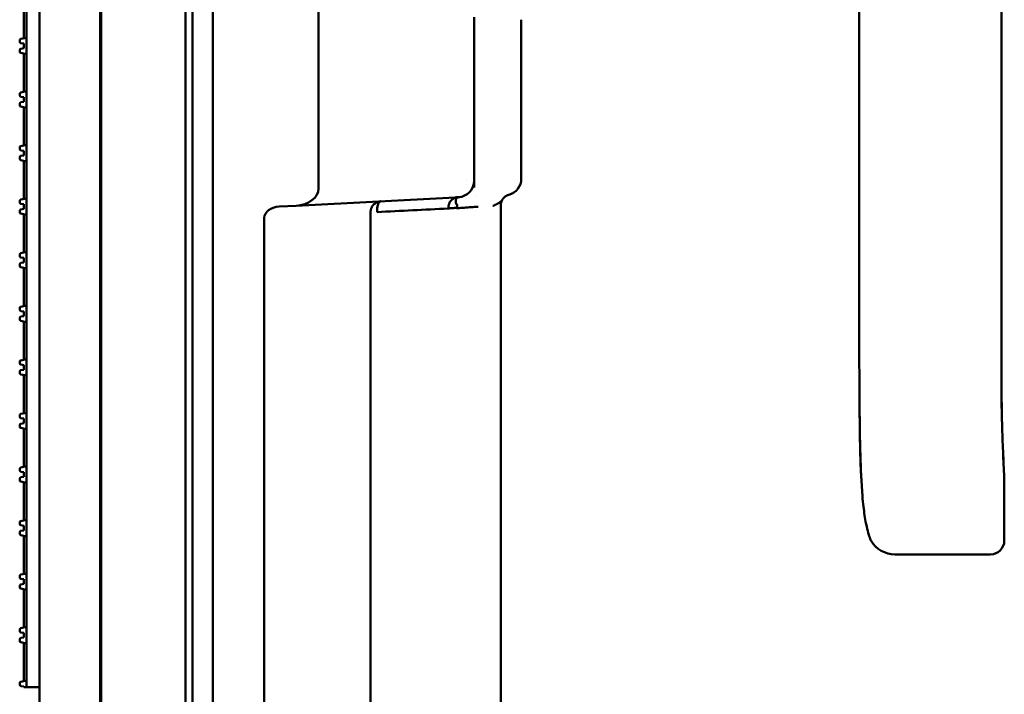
# Model space of a CAD drawing. Header units: millimetres. Extents: x 0 to 14369, y -869 to 2970.
# Tile 405 of 656: x 1703 to 1775, y 2511 to 2560. Entities that reach past the tile are written whole.
import ezdxf

# ---------------------------------------------------------------- set-up
doc = ezdxf.new("R2010")
doc.units = ezdxf.units.MM
doc.header["$LTSCALE"] = 10
doc.layers.add('Sichtbar (ISO)', color=7, linetype='Continuous', lineweight=50)

msp = doc.modelspace()

# ---------------------------------------------------------------- linework, layer by layer
at = {"layer": 'Sichtbar (ISO)'}
for p, q in [((1714.784, 2135.364), (1714.784, 2637.664)), ((1715.284, 2135.364), (1715.284, 2637.664)), ((1704.134, 2137.112), (1704.134, 2635.915)), ((1704.134, 2635.915), (1704.134, 2137.112)), ((1708.634, 2137.004), (1708.634, 2636.024)), ((1708.634, 2636.024), (1708.634, 2137.004)), ((1708.548, 2137.266), (1708.548, 2635.761)), ((1708.548, 2635.761), (1708.548, 2137.266)), ((1716.784, 2612.311), (1716.784, 2467.68)), ((1774.314, 2594.043), (1774.314, 2534.069)), ((1774.316, 2534.069), (1774.316, 2594.043)), ((1702.984, 2558.94), (1702.984, 2561.728)), ((1703.184, 2558.984), (1703.184, 2561.684)), ((1724.484, 2547.974), (1724.484, 2561.055)), ((1735.841, 2560.477), (1735.841, 2548.551)), ((1739.284, 2560.296), (1739.284, 2548.691)), ((1702.763, 2558.891), (1703.184, 2558.984)), ((1703.184, 2558.984), (1703.184, 2557.778)), ((1702.684, 2558.68), (1702.684, 2558.793)), ((1702.984, 2558.551), (1702.77, 2558.581)), ((1702.984, 2558.551), (1702.984, 2558.211)), ((1763.939, 2558.81), (1763.939, 2558.179)), ((1702.684, 2557.969), (1702.684, 2558.082)), ((1703.184, 2557.778), (1702.763, 2557.871)), ((1702.77, 2558.181), (1702.984, 2558.211)), ((1702.984, 2555.033), (1702.984, 2557.822)), ((1703.184, 2555.078), (1703.184, 2557.778)), ((1763.939, 2558.179), (1763.939, 2557.245)), ((1763.939, 2557.245), (1763.939, 2555.376)), ((1702.684, 2554.774), (1702.684, 2554.887)), ((1702.763, 2554.984), (1703.184, 2555.078)), ((1702.984, 2554.645), (1702.77, 2554.675)), ((1703.184, 2555.078), (1703.184, 2553.871)), ((1702.684, 2554.063), (1702.684, 2554.175)), ((1703.184, 2553.871), (1702.763, 2553.965)), ((1702.77, 2554.274), (1702.984, 2554.304)), ((1702.984, 2554.645), (1702.984, 2554.304)), ((1702.984, 2551.127), (1702.984, 2553.916)), ((1703.184, 2551.171), (1703.184, 2553.871)), ((1763.939, 2552.369), (1763.939, 2552.369)), ((1763.939, 2552.363), (1763.939, 2550.846)), ((1702.763, 2551.078), (1703.184, 2551.171)), ((1703.184, 2551.171), (1703.184, 2549.965)), ((1702.684, 2550.868), (1702.684, 2550.98)), ((1702.984, 2550.738), (1702.77, 2550.769)), ((1702.77, 2550.368), (1702.984, 2550.398)), ((1702.984, 2550.738), (1702.984, 2550.398)), ((1763.939, 2550.846), (1763.939, 2549.376)), ((1702.684, 2550.156), (1702.684, 2550.269)), ((1703.184, 2549.965), (1702.763, 2550.059)), ((1702.984, 2547.221), (1702.984, 2550.01)), ((1703.184, 2547.265), (1703.184, 2549.965)), ((1735.255, 2548.538), (1735.256, 2548.538)), ((1735.841, 2548.081), (1735.841, 2548.069)), ((1702.684, 2546.961), (1702.684, 2547.074)), ((1702.763, 2547.172), (1703.184, 2547.265)), ((1702.984, 2546.832), (1702.77, 2546.862)), ((1702.984, 2546.832), (1702.984, 2546.492)), ((1703.184, 2547.265), (1703.184, 2546.059)), ((1734.47, 2547.34), (1722.85, 2546.731)), ((1735.919, 2547.416), (1735.918, 2547.416)), ((1737.784, 2546.755), (1737.784, 2419.16)), ((1737.936, 2547.222), (1737.936, 2547.222)), ((1737.956, 2547.257), (1737.956, 2547.257)), ((1702.684, 2546.25), (1702.684, 2546.363)), ((1703.184, 2546.059), (1702.763, 2546.152)), ((1702.77, 2546.462), (1702.984, 2546.492)), ((1702.984, 2543.315), (1702.984, 2546.103)), ((1703.184, 2543.359), (1703.184, 2546.059)), ((1722.849, 2546.731), (1721.615, 2546.666)), ((1722.85, 2546.731), (1722.849, 2546.731)), ((1728.284, 2546.246), (1728.284, 2467.368)), ((1734.397, 2546.564), (1734.397, 2546.564)), ((1737.368, 2546.724), (1737.368, 2546.724)), ((1763.939, 2546.363), (1763.939, 2543.376)), ((1720.524, 2148.009), (1720.524, 2545.838)), ((1702.684, 2543.055), (1702.684, 2543.168)), ((1702.763, 2543.266), (1703.184, 2543.359)), ((1703.184, 2543.359), (1703.184, 2542.153)), ((1702.684, 2542.344), (1702.684, 2542.457)), ((1702.984, 2542.926), (1702.77, 2542.956)), ((1702.77, 2542.556), (1702.984, 2542.586)), ((1702.984, 2542.926), (1702.984, 2542.586)), ((1703.184, 2542.153), (1702.763, 2542.246)), ((1702.984, 2539.404), (1702.984, 2542.197)), ((1703.184, 2539.449), (1703.184, 2542.153)), ((1702.684, 2539.145), (1702.684, 2539.258)), ((1702.763, 2539.355), (1703.184, 2539.449)), ((1702.984, 2539.016), (1702.77, 2539.046)), ((1702.984, 2539.016), (1702.984, 2538.675)), ((1703.184, 2539.449), (1703.184, 2538.242)), ((1702.684, 2538.434), (1702.684, 2538.546)), ((1703.184, 2538.242), (1702.763, 2538.336)), ((1702.77, 2538.645), (1702.984, 2538.675)), ((1702.984, 2535.498), (1702.984, 2538.287)), ((1703.184, 2535.542), (1703.184, 2538.242)), ((1702.684, 2535.239), (1702.684, 2535.351)), ((1702.763, 2535.449), (1703.184, 2535.542)), ((1703.184, 2535.542), (1703.184, 2534.336)), ((1702.684, 2534.527), (1702.684, 2534.64)), ((1702.984, 2535.109), (1702.77, 2535.14)), ((1702.77, 2534.739), (1702.984, 2534.769)), ((1702.984, 2535.109), (1702.984, 2534.769)), ((1703.184, 2534.336), (1702.763, 2534.43)), ((1702.984, 2531.592), (1702.984, 2534.381)), ((1703.184, 2531.636), (1703.184, 2534.336)), ((1702.684, 2531.332), (1702.684, 2531.445)), ((1702.763, 2531.543), (1703.184, 2531.636)), ((1702.984, 2531.203), (1702.77, 2531.233)), ((1702.984, 2531.203), (1702.984, 2530.863)), ((1703.184, 2531.636), (1703.184, 2530.43)), ((1702.684, 2530.621), (1702.684, 2530.734)), ((1703.184, 2530.43), (1702.763, 2530.523)), ((1702.77, 2530.833), (1702.984, 2530.863)), ((1702.984, 2527.686), (1702.984, 2530.474)), ((1703.184, 2527.73), (1703.184, 2530.43)), ((1702.684, 2527.426), (1702.684, 2527.539)), ((1702.763, 2527.637), (1703.184, 2527.73)), ((1703.184, 2527.73), (1703.184, 2526.524)), ((1702.684, 2526.715), (1702.684, 2526.828)), ((1702.984, 2527.297), (1702.77, 2527.327)), ((1702.77, 2526.927), (1702.984, 2526.957)), ((1702.984, 2527.297), (1702.984, 2526.957)), ((1703.184, 2526.524), (1702.763, 2526.617)), ((1702.984, 2523.779), (1702.984, 2526.568)), ((1703.184, 2523.824), (1703.184, 2526.524)), ((1774.525, 2526.465), (1774.524, 2522.304)), ((1702.763, 2523.73), (1703.184, 2523.824)), ((1703.184, 2523.824), (1703.184, 2522.617)), ((1702.684, 2523.52), (1702.684, 2523.633)), ((1702.984, 2523.391), (1702.77, 2523.421)), ((1702.77, 2523.02), (1702.984, 2523.05)), ((1702.984, 2523.391), (1702.984, 2523.05)), ((1702.684, 2522.809), (1702.684, 2522.921)), ((1703.184, 2522.617), (1702.763, 2522.711)), ((1702.984, 2519.873), (1702.984, 2522.662)), ((1703.184, 2519.917), (1703.184, 2522.617)), ((1773.524, 2521.304), (1766.532, 2521.304)), ((1773.524, 2521.304), (1773.524, 2521.304)), ((1702.684, 2519.614), (1702.684, 2519.726)), ((1702.763, 2519.824), (1703.184, 2519.917)), ((1702.984, 2519.484), (1702.77, 2519.515)), ((1702.984, 2519.484), (1702.984, 2519.144)), ((1703.184, 2519.917), (1703.184, 2518.711)), ((1702.684, 2518.902), (1702.684, 2519.015)), ((1703.184, 2518.711), (1702.763, 2518.805)), ((1702.77, 2519.114), (1702.984, 2519.144)), ((1702.984, 2515.967), (1702.984, 2518.756)), ((1703.184, 2516.011), (1703.184, 2518.711)), ((1702.763, 2515.918), (1703.184, 2516.011)), ((1703.184, 2516.011), (1703.184, 2514.805)), ((1702.684, 2515.707), (1702.684, 2515.82)), ((1702.984, 2515.578), (1702.77, 2515.608)), ((1702.77, 2515.208), (1702.984, 2515.238)), ((1702.984, 2515.578), (1702.984, 2515.238)), ((1702.684, 2514.996), (1702.684, 2515.109)), ((1703.184, 2514.805), (1702.763, 2514.898)), ((1702.984, 2512.061), (1702.984, 2514.849)), ((1703.184, 2512.105), (1703.184, 2514.805)), ((1702.684, 2511.801), (1702.684, 2511.914)), ((1702.763, 2512.012), (1703.184, 2512.105)), ((1702.984, 2511.672), (1702.77, 2511.702)), ((1702.984, 2511.672), (1702.984, 2511.614)), ((1702.984, 2511.614), (1703.184, 2511.614)), ((1703.184, 2512.105), (1703.184, 2511.614)), ((1704.134, 2511.614), (1703.184, 2511.614))]:
    msp.add_line(p, q, dxfattribs=at)
for centre, radius, start, end in [((1702.784, 2558.793), 0.1, 102.5, 180), ((1702.784, 2558.68), 0.1, 180, 262), ((1702.784, 2558.082), 0.1, 98, 180), ((1702.784, 2557.969), 0.1, 180, 257.5), ((1702.784, 2554.887), 0.1, 102.5, 180), ((1702.784, 2554.774), 0.1, 180, 262), ((1702.784, 2554.175), 0.1, 98, 180), ((1702.784, 2554.063), 0.1, 180, 257.5), ((1702.784, 2550.98), 0.1, 102.5, 180), ((1702.784, 2550.868), 0.1, 180, 262), ((1702.784, 2550.269), 0.1, 98, 180), ((1702.784, 2550.156), 0.1, 180, 257.5), ((1734.641, 2548.551), 1.2, 273, 0), ((1738.069, 2548.703), 1.216, 285.05567, 359.42179), ((1738.084, 2548.691), 1.2, 283.28075, 284.47764), ((1738.084, 2548.691), 1.2, 287.16662, 298.50062), ((1702.784, 2547.074), 0.1, 102.5, 180), ((1702.784, 2546.961), 0.1, 180, 262), ((1738.584, 2546.755), 0.799, 178.09623, 180.00062), ((1738.584, 2546.755), 0.799, 147.98849, 148.46629), ((1702.784, 2546.363), 0.1, 98, 180), ((1702.784, 2546.25), 0.1, 180, 257.5), ((1702.784, 2543.168), 0.1, 102.5, 180), ((1702.784, 2543.055), 0.1, 180, 262), ((1702.784, 2542.457), 0.1, 98, 180), ((1702.784, 2542.344), 0.1, 180, 257.5), ((1702.784, 2539.258), 0.1, 102.5, 180), ((1702.784, 2539.145), 0.1, 180, 262), ((1702.784, 2538.546), 0.1, 98, 180), ((1702.784, 2538.434), 0.1, 180, 257.5), ((1702.784, 2535.351), 0.1, 102.5, 180), ((1702.784, 2535.239), 0.1, 180, 262), ((1702.784, 2534.64), 0.1, 98, 180), ((1702.784, 2534.527), 0.1, 180, 257.5), ((1702.784, 2531.445), 0.1, 102.5, 180), ((1702.784, 2531.332), 0.1, 180, 262), ((1702.784, 2530.734), 0.1, 98, 180), ((1702.784, 2530.621), 0.1, 180, 257.5), ((1702.784, 2527.539), 0.1, 102.5, 180), ((1702.784, 2527.426), 0.1, 180, 262), ((1702.784, 2526.828), 0.1, 98, 180), ((1702.784, 2526.715), 0.1, 180, 257.5), ((1702.784, 2523.633), 0.1, 102.5, 180), ((1702.784, 2523.52), 0.1, 180, 262), ((1702.784, 2522.921), 0.1, 98, 180), ((1702.784, 2522.809), 0.1, 180, 257.5), ((1766.532, 2523.304), 2, 210.78919, 270), ((1773.524, 2522.304), 1, 270, 0), ((1702.784, 2519.726), 0.1, 102.5, 180), ((1702.784, 2519.614), 0.1, 180, 262), ((1702.784, 2519.015), 0.1, 98, 180), ((1702.784, 2518.902), 0.1, 180, 257.5), ((1702.784, 2515.82), 0.1, 102.5, 180), ((1702.784, 2515.707), 0.1, 180, 262), ((1702.784, 2515.109), 0.1, 98, 180), ((1702.784, 2514.996), 0.1, 180, 257.5), ((1702.784, 2511.914), 0.1, 102.5, 180), ((1702.784, 2511.801), 0.1, 180, 262)]:
    msp.add_arc(centre, radius, start, end, dxfattribs=at)
for centre, major_axis, ratio, start_param, end_param in [((1764.939, 2555.369), (-1, 0), 0.60005, 6.283108, 6.283192), ((1763.939, 2553.869), (0, 2.5), 0.000082, 4.071101, 5.353674), ((1764.939, 2552.369), (-1, 0), 0.600033, 0.000003, 0.000089), ((1764.939, 2549.369), (-1, 0), 0.60005, 6.283093, 6.283175), ((1763.939, 2547.869), (0, 2.5), 0.000083, 4.071065, 5.353612), ((1722.787, 2547.93), (-1.696, -0.089), 0.706622, 1.570004, 3.104577), ((1721.655, 2545.867), (1.131, 0.059), 0.706622, 1.56961, 3.103911), ((1764.939, 2546.369), (-1, 0), 0.600035, 6.283183, 6.28327), ((1764.939, 2543.369), (-1, 0), 0.600052, 6.283075, 6.283176), ((1763.939, 2541.869), (0, 2.5), 0.000088, 4.068385, 5.351746), ((1764.939, 2540.368), (-1, 0), 0.600374, 6.283184, 6.283379), ((1764.939, 2540.368), (-1, 0), 0.600399, 6.283184, 6.283348), ((1764.965, 2531.972), (-1, -0.01), 0.117745, 0, 0.000309), ((1765.144, 2525.982), (-0.998, -0.069), 0.313774, 0.000098, 0.000113), ((1765.144, 2525.982), (-0.998, -0.07), 0.298504, 0.000038, 0.000055), ((1773.524, 2526.474), (-1, 0.001), 0.733465, 3.142196, 3.142789)]:
    msp.add_ellipse(centre, major_axis=major_axis, ratio=ratio, start_param=start_param, end_param=end_param, dxfattribs=at)
for points, knots in [([(1763.939, 2566.995), (1763.939, 2566.786), (1763.939, 2566.267), (1763.939, 2565.413), (1763.939, 2564.433), (1763.939, 2563.41), (1763.939, 2562.33), (1763.939, 2561.168), (1763.939, 2560.18), (1763.939, 2559.576), (1763.939, 2559.391)], [0, 0, 0, 0, 0.079799, 0.201275, 0.32905, 0.461967, 0.602932, 0.7564, 0.925099, 1, 1, 1, 1]), ([(1735.838, 2548.45), (1735.839, 2548.459), (1735.839, 2548.468), (1735.84, 2548.48), (1735.84, 2548.485), (1735.841, 2548.493), (1735.841, 2548.497), (1735.841, 2548.504), (1735.841, 2548.507), (1735.841, 2548.511), (1735.841, 2548.512), (1735.841, 2548.512), (1735.841, 2548.512), (1735.841, 2548.506), (1735.841, 2548.484), (1735.841, 2548.437), (1735.841, 2548.424), (1735.841, 2548.41)], [0, 0, 0, 0, 0.0033593, 0.0033593, 0.0064369, 0.0064369, 0.0102875, 0.0102875, 0.0174517, 0.0174517, 0.0283818, 0.0283818, 0.0350679, 0.0350679, 0.0880423, 0.0880423, 0.1042968, 0.1042968, 0.1042968, 0.1042968]), ([(1735.841, 2548.41), (1735.841, 2548.375), (1735.841, 2548.333), (1735.841, 2548.284), (1735.841, 2548.226), (1735.841, 2548.159), (1735.841, 2548.081)], [0.5428534, 0.5428534, 0.5428534, 0.5428534, 0.75, 0.75, 0.75, 0.9883977, 0.9883977, 0.9883977, 0.9883977]), ([(1738.291, 2547.499), (1738.283, 2547.496), (1738.275, 2547.492), (1738.267, 2547.489), (1738.259, 2547.486), (1738.252, 2547.482), (1738.244, 2547.479), (1738.228, 2547.471), (1738.212, 2547.463), (1738.197, 2547.455), (1738.192, 2547.452), (1738.187, 2547.449), (1738.182, 2547.446)], [0, 0, 0, 0, 0.0625, 0.0625, 0.0625, 0.125, 0.125, 0.125, 0.25, 0.25, 0.25, 0.2892774, 0.2892774, 0.2892774, 0.2892774]), ([(1738.384, 2547.529), (1738.384, 2547.529), (1738.375, 2547.528), (1738.341, 2547.518), (1738.315, 2547.508), (1738.299, 2547.502), (1738.291, 2547.499)], [0.0000002, 0.0000002, 0.0000002, 0.0000002, 0.5, 0.75, 0.875, 1, 1, 1, 1]), ([(1729.042, 2547.056), (1729.02, 2547.055), (1728.974, 2547.049), (1728.906, 2547.038), (1728.768, 2546.994), (1728.644, 2546.927), (1728.526, 2546.835), (1728.429, 2546.73), (1728.351, 2546.591), (1728.323, 2546.512), (1728.3, 2546.429), (1728.287, 2546.341), (1728.285, 2546.294), (1728.284, 2546.27), (1728.284, 2546.254), (1728.284, 2546.246)], [0.0000009, 0.0000009, 0.0000009, 0.0000009, 0.0736186, 0.1474883, 0.2522426, 0.3567402, 0.459673, 0.5601491, 0.659982, 0.7311289, 0.8028027, 0.8751375, 0.9266968, 0.9633011, 0.9999994, 0.9999994, 0.9999994, 0.9999994]), ([(1729.042, 2547.056), (1729.021, 2547.055), (1729, 2547.049), (1728.981, 2547.038), (1728.961, 2547.027), (1728.942, 2547.011), (1728.924, 2546.991), (1728.906, 2546.971), (1728.89, 2546.947), (1728.874, 2546.919), (1728.858, 2546.891), (1728.844, 2546.858), (1728.831, 2546.822), (1728.818, 2546.787), (1728.806, 2546.747), (1728.796, 2546.705), (1728.787, 2546.663), (1728.778, 2546.618), (1728.772, 2546.571), (1728.769, 2546.547), (1728.766, 2546.523), (1728.764, 2546.498), (1728.762, 2546.474), (1728.76, 2546.448), (1728.759, 2546.423), (1728.758, 2546.397), (1728.757, 2546.372), (1728.757, 2546.346), (1728.757, 2546.333), (1728.757, 2546.32), (1728.757, 2546.306), (1728.757, 2546.3), (1728.757, 2546.293), (1728.757, 2546.287), (1728.757, 2546.28), (1728.757, 2546.273), (1728.757, 2546.267)], [0, 0, 0, 0, 0.125348, 0.125348, 0.125348, 0.250842, 0.250842, 0.250842, 0.3769, 0.3769, 0.3769, 0.502977, 0.502977, 0.502977, 0.62787, 0.62787, 0.62787, 0.751721, 0.751721, 0.751721, 0.813582, 0.813582, 0.813582, 0.875413, 0.875413, 0.875413, 0.937432, 0.937432, 0.937432, 0.968631, 0.968631, 0.968631, 0.984292, 0.984292, 0.984292, 1, 1, 1, 1]), ([(1733.958, 2546.532), (1733.959, 2546.564), (1733.963, 2546.627), (1733.975, 2546.717), (1733.993, 2546.804), (1734.015, 2546.883), (1734.074, 2547.019), (1734.168, 2547.123), (1734.221, 2547.17), (1734.274, 2547.215), (1734.327, 2547.253), (1734.393, 2547.283), (1734.439, 2547.3), (1734.461, 2547.307)], [0, 0, 0, 0, 0.0693113, 0.137424, 0.2042682, 0.2700003, 0.3616007, 0.4540475, 0.5205492, 0.5873537, 0.6546613, 0.7230818, 0.7919838, 0.7919838, 0.7919838, 0.7919838]), ([(1734.461, 2547.307), (1734.483, 2547.315), (1734.527, 2547.329), (1734.601, 2547.343), (1734.65, 2547.349), (1734.676, 2547.35)], [0.7919838, 0.7919838, 0.7919838, 0.7919838, 0.8607813, 0.9303709, 0.999991, 0.999991, 0.999991, 0.999991]), ([(1734.704, 2547.352), (1734.704, 2547.352), (1734.699, 2547.352), (1734.688, 2547.351), (1734.685, 2547.351), (1734.681, 2547.351), (1734.677, 2547.351), (1734.668, 2547.351), (1734.657, 2547.35), (1734.643, 2547.349), (1734.629, 2547.349), (1734.614, 2547.348), (1734.596, 2547.347), (1734.588, 2547.346), (1734.579, 2547.346), (1734.57, 2547.345), (1734.541, 2547.344), (1734.507, 2547.342), (1734.47, 2547.34)], [0.0000015, 0.0000015, 0.0000015, 0.0000015, 0.253978, 0.253978, 0.253978, 0.3333333, 0.3333333, 0.3333333, 0.5000008, 0.5000008, 0.5000008, 0.6666667, 0.6666667, 0.6666667, 0.7460225, 0.7460225, 0.7460225, 0.9999966, 0.9999966, 0.9999966, 0.9999966]), ([(1734.664, 2547.327), (1734.665, 2547.325), (1734.666, 2547.318), (1734.538, 2547.29), (1734.541, 2547.249), (1734.522, 2547.203), (1734.506, 2547.145), (1734.505, 2547.088), (1734.506, 2546.956), (1734.557, 2546.822), (1734.608, 2546.807), (1734.598, 2546.715), (1734.606, 2546.639), (1734.609, 2546.581), (1734.612, 2546.553)], [0.1882927, 0.1882927, 0.1882927, 0.1882927, 0.2201802, 0.2895484, 0.3593487, 0.429042, 0.4981337, 0.5659524, 0.662723, 0.755924, 0.8114617, 0.8741791, 0.9368892, 0.9999965, 0.9999965, 0.9999965, 0.9999965]), ([(1734.675, 2547.35), (1734.674, 2547.35), (1734.672, 2547.347), (1734.668, 2547.338), (1734.661, 2547.331), (1734.664, 2547.328), (1734.664, 2547.327)], [0.0190431, 0.0190431, 0.0190431, 0.0190431, 0.0638723, 0.1282695, 0.1741189, 0.1882927, 0.1882927, 0.1882927, 0.1882927]), ([(1737.92, 2547.2), (1737.919, 2547.198), (1737.918, 2547.197), (1737.918, 2547.196), (1737.914, 2547.19), (1737.91, 2547.185), (1737.906, 2547.179), (1737.898, 2547.168), (1737.89, 2547.156), (1737.882, 2547.145), (1737.873, 2547.134), (1737.864, 2547.123), (1737.854, 2547.112), (1737.845, 2547.1), (1737.835, 2547.089), (1737.824, 2547.078), (1737.803, 2547.056), (1737.779, 2547.035), (1737.754, 2547.013), (1737.728, 2546.992), (1737.699, 2546.972), (1737.669, 2546.951), (1737.638, 2546.931), (1737.605, 2546.911), (1737.569, 2546.891), (1737.534, 2546.87), (1737.497, 2546.85), (1737.457, 2546.83), (1737.438, 2546.82), (1737.417, 2546.81), (1737.397, 2546.8), (1737.376, 2546.79), (1737.355, 2546.78), (1737.333, 2546.77), (1737.312, 2546.76), (1737.29, 2546.75), (1737.267, 2546.741), (1737.256, 2546.736), (1737.245, 2546.731), (1737.233, 2546.726), (1737.228, 2546.724), (1737.222, 2546.721), (1737.216, 2546.719), (1737.21, 2546.716), (1737.204, 2546.714), (1737.199, 2546.712)], [0.0236536, 0.0236536, 0.0236536, 0.0236536, 0.03125, 0.03125, 0.03125, 0.0625, 0.0625, 0.0625, 0.125, 0.125, 0.125, 0.1875, 0.1875, 0.1875, 0.25, 0.25, 0.25, 0.375, 0.375, 0.375, 0.5, 0.5, 0.5, 0.625, 0.625, 0.625, 0.75, 0.75, 0.75, 0.8125, 0.8125, 0.8125, 0.875, 0.875, 0.875, 0.9375, 0.9375, 0.9375, 0.96875, 0.96875, 0.96875, 0.984375, 0.984375, 0.984375, 1, 1, 1, 1]), ([(1737.906, 2547.179), (1737.904, 2547.175), (1737.901, 2547.171), (1737.892, 2547.157), (1737.886, 2547.146), (1737.863, 2547.106), (1737.848, 2547.075), (1737.815, 2546.988), (1737.8, 2546.928), (1737.788, 2546.84), (1737.786, 2546.811), (1737.785, 2546.781)], [0.00155232, 0.00155232, 0.00155232, 0.00155232, 0.00292826, 0.00292826, 0.00659906, 0.00659906, 0.01731272, 0.01731272, 0.03524268, 0.03524268, 0.0440795, 0.0440795, 0.0440795, 0.0440795]), ([(1737.896, 2547.162), (1737.887, 2547.148), (1737.879, 2547.134), (1737.845, 2547.069), (1737.825, 2547.015), (1737.802, 2546.927), (1737.795, 2546.894), (1737.791, 2546.861)], [0.00399028, 0.00399028, 0.00399028, 0.00399028, 0.00893419, 0.00893419, 0.02612501, 0.02612501, 0.03619241, 0.03619241, 0.03619241, 0.03619241]), ([(1737.936, 2547.222), (1737.933, 2547.219), (1737.931, 2547.215), (1737.928, 2547.211), (1737.927, 2547.209), (1737.925, 2547.207), (1737.924, 2547.205), (1737.923, 2547.204), (1737.923, 2547.203), (1737.922, 2547.202), (1737.922, 2547.202), (1737.921, 2547.201), (1737.921, 2547.2), (1737.92, 2547.2), (1737.92, 2547.2), (1737.92, 2547.2)], [0, 0, 0, 0, 0.001515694, 0.001515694, 0.002235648, 0.002235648, 0.002638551, 0.002638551, 0.002837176, 0.002837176, 0.003042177, 0.003042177, 0.003214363, 0.003214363, 0.003258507, 0.003258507, 0.003258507, 0.003258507]), ([(1738.182, 2547.446), (1738.171, 2547.44), (1738.16, 2547.433), (1738.119, 2547.407), (1738.092, 2547.387), (1738.026, 2547.33), (1737.984, 2547.291), (1737.936, 2547.222)], [0, 0, 0, 0, 0.00942634, 0.00942634, 0.0377148, 0.0377148, 0.07601368, 0.07601368, 0.07601368, 0.07601368]), ([(1733.958, 2546.532), (1733.973, 2546.532), (1733.988, 2546.533), (1734.003, 2546.534), (1734.018, 2546.535), (1734.033, 2546.537), (1734.048, 2546.538), (1734.063, 2546.539), (1734.078, 2546.541), (1734.093, 2546.542), (1734.108, 2546.543), (1734.123, 2546.545), (1734.138, 2546.546), (1734.168, 2546.549), (1734.197, 2546.551), (1734.226, 2546.553), (1734.255, 2546.556), (1734.284, 2546.558), (1734.312, 2546.56), (1734.34, 2546.561), (1734.367, 2546.563), (1734.394, 2546.564), (1734.421, 2546.565), (1734.447, 2546.565), (1734.472, 2546.565), (1734.485, 2546.565), (1734.497, 2546.565), (1734.509, 2546.565), (1734.522, 2546.564), (1734.534, 2546.564), (1734.545, 2546.563), (1734.554, 2546.562), (1734.563, 2546.561), (1734.571, 2546.56)], [0, 0, 0, 0, 0.0625, 0.0625, 0.0625, 0.125, 0.125, 0.125, 0.1875, 0.1875, 0.1875, 0.25, 0.25, 0.25, 0.375, 0.375, 0.375, 0.5, 0.5, 0.5, 0.625, 0.625, 0.625, 0.75, 0.75, 0.75, 0.8125, 0.8125, 0.8125, 0.875, 0.875, 0.875, 0.9224313, 0.9224313, 0.9224313, 0.9224313]), ([(1734.571, 2546.56), (1734.574, 2546.56), (1734.577, 2546.56), (1734.579, 2546.559), (1734.591, 2546.558), (1734.601, 2546.556), (1734.612, 2546.553)], [0.92243132, 0.92243132, 0.92243132, 0.92243132, 0.9375, 0.9375, 0.9375, 0.9999971, 0.9999971, 0.9999971, 0.9999971]), ([(1763.939, 2540.362), (1763.939, 2540.355), (1763.939, 2540.348), (1763.939, 2540.34), (1763.939, 2540.124), (1763.939, 2539.907), (1763.939, 2539.69), (1763.939, 2539.476), (1763.939, 2539.263), (1763.94, 2539.049), (1763.94, 2538.848), (1763.94, 2538.646), (1763.94, 2538.445), (1763.94, 2538.244), (1763.94, 2538.044), (1763.94, 2537.843), (1763.941, 2537.678), (1763.941, 2537.512), (1763.941, 2537.347)], [0.0021948, 0.0021948, 0.0021948, 0.0021948, 0.0092431, 0.0092431, 0.0092431, 0.2243489, 0.2243489, 0.2243489, 0.4360021, 0.4360021, 0.4360021, 0.6354369, 0.6354369, 0.6354369, 0.8340452, 0.8340452, 0.8340452, 0.9977536, 0.9977536, 0.9977536, 0.9977536]), ([(1763.941, 2537.335), (1763.941, 2537.166), (1763.942, 2536.985), (1763.942, 2536.792), (1763.942, 2536.597), (1763.943, 2536.39), (1763.943, 2536.179), (1763.943, 2535.967), (1763.944, 2535.752), (1763.945, 2535.539), (1763.945, 2535.325), (1763.946, 2535.113), (1763.947, 2534.914), (1763.947, 2534.716), (1763.948, 2534.53), (1763.949, 2534.352)], [0.0016659, 0.0016659, 0.0016659, 0.0016659, 0.2, 0.2, 0.2, 0.4, 0.4, 0.4, 0.6, 0.6, 0.6, 0.8, 0.8, 0.8, 0.9983402, 0.9983402, 0.9983402, 0.9983402]), ([(1763.949, 2534.341), (1763.95, 2534.055), (1763.952, 2533.766), (1763.953, 2533.479), (1763.955, 2533.189), (1763.957, 2532.902), (1763.959, 2532.612)], [0.0038431, 0.0038431, 0.0038431, 0.0038431, 0.5, 0.5, 0.5, 0.9997738, 0.9997738, 0.9997738, 0.9997738]), ([(1774.314, 2534.069), (1774.314, 2532.799), (1774.336, 2531.523), (1774.398, 2529.612), (1774.425, 2528.958), (1774.468, 2527.996), (1774.483, 2527.671), (1774.511, 2527.039), (1774.525, 2526.734), (1774.525, 2526.468)], [0, 0, 0, 0, 0.3811204, 0.3811204, 0.5804661, 0.5804661, 0.6842014, 0.6842014, 0.7921664, 0.7921664, 0.7921664, 0.7921664]), ([(1774.316, 2534.069), (1774.316, 2532.8), (1774.338, 2531.525), (1774.4, 2529.616), (1774.426, 2528.963), (1774.469, 2528.002), (1774.484, 2527.677), (1774.509, 2527.105), (1774.519, 2526.851), (1774.523, 2526.626)], [0, 0, 0, 0, 0.3807638, 0.3807638, 0.5798894, 0.5798894, 0.683482, 0.683482, 0.7712704, 0.7712704, 0.7712704, 0.7712704]), ([(1763.965, 2531.962), (1763.965, 2531.977), (1763.965, 2531.992), (1763.965, 2532.007), (1763.965, 2532.015), (1763.964, 2532.024), (1763.964, 2532.033)], [0.0002692, 0.0002692, 0.0002692, 0.0002692, 0.3333333, 0.3333333, 0.3333333, 0.5242956, 0.5242956, 0.5242956, 0.5242956]), ([(1764.814, 2522.28), (1764.797, 2522.309), (1764.78, 2522.341), (1764.764, 2522.376), (1764.761, 2522.382), (1764.754, 2522.399), (1764.75, 2522.408), (1764.744, 2522.422), (1764.742, 2522.427), (1764.738, 2522.437), (1764.737, 2522.442), (1764.732, 2522.455), (1764.729, 2522.462), (1764.719, 2522.489), (1764.712, 2522.511), (1764.67, 2522.634), (1764.616, 2522.804), (1764.51, 2523.208), (1764.456, 2523.443), (1764.338, 2524.072), (1764.277, 2524.499), (1764.199, 2525.237), (1764.173, 2525.534), (1764.151, 2525.839)], [0, 0, 0, 0, 0.0103706, 0.0103706, 0.0127657, 0.0127657, 0.0170462, 0.0170462, 0.0206255, 0.0206255, 0.0261462, 0.0261462, 0.0388472, 0.0388472, 0.0769284, 0.0769284, 0.1930025, 0.1930025, 0.302912, 0.302912, 0.4576212, 0.4576212, 0.5535631, 0.5535631, 0.5535631, 0.5535631])]:
    msp.add_open_spline(points, degree=3, knots=knots, dxfattribs=at)
for points in [[(1763.939, 2559.391), (1763.939, 2559.379), (1763.939, 2559.354), (1763.939, 2559.318), (1763.939, 2559.293), (1763.939, 2559.281)], [(1763.939, 2559.281), (1763.939, 2559.123), (1763.939, 2558.967), (1763.939, 2558.81)], [(1735.841, 2548.508), (1735.841, 2548.508), (1735.841, 2548.507), (1735.841, 2548.507)], [(1735.842, 2548.551), (1735.842, 2548.551), (1735.842, 2548.551), (1735.842, 2548.551)], [(1738.223, 2547.469), (1738.263, 2547.488), (1738.31, 2547.507), (1738.354, 2547.521)], [(1734.676, 2547.35), (1734.676, 2547.35), (1734.675, 2547.35), (1734.675, 2547.35)], [(1734.693, 2547.351), (1734.687, 2547.351), (1734.682, 2547.35), (1734.676, 2547.35)], [(1734.693, 2547.35), (1734.744, 2547.353), (1734.795, 2547.358), (1734.846, 2547.368)], [(1734.764, 2547.356), (1734.759, 2547.355), (1734.755, 2547.355), (1734.75, 2547.355)], [(1737.784, 2546.755), (1737.784, 2546.807), (1737.79, 2546.861), (1737.797, 2546.903)], [(1737.944, 2547.235), (1737.944, 2547.234), (1737.943, 2547.233), (1737.942, 2547.232)], [(1737.961, 2547.27), (1737.961, 2547.27), (1737.961, 2547.27), (1737.961, 2547.27)], [(1728.757, 2546.267), (1730.491, 2546.358), (1732.225, 2546.441), (1733.958, 2546.532)], [(1734.612, 2546.553), (1734.781, 2546.563), (1735.119, 2546.584), (1735.627, 2546.625), (1735.965, 2546.646), (1736.134, 2546.656)], [(1763.964, 2532.097), (1763.962, 2532.268), (1763.961, 2532.439), (1763.959, 2532.611)], [(1763.962, 2532.261), (1763.961, 2532.378), (1763.96, 2532.494), (1763.959, 2532.611)], [(1764.146, 2525.913), (1764.003, 2527.974), (1763.983, 2530.099), (1763.962, 2532.261)], [(1763.964, 2532.033), (1763.964, 2532.054), (1763.964, 2532.075), (1763.964, 2532.097)], [(1764.146, 2525.913), (1764.008, 2527.887), (1763.985, 2529.907), (1763.965, 2531.962)], [(1764.151, 2525.839), (1764.149, 2525.864), (1764.148, 2525.888), (1764.146, 2525.913)], [(1764.151, 2525.845), (1764.149, 2525.868), (1764.147, 2525.89), (1764.146, 2525.913)], [(1774.524, 2526.517), (1774.525, 2526.503), (1774.525, 2526.489), (1774.525, 2526.475)], [(1774.524, 2526.167), (1774.524, 2526.139), (1774.524, 2526.116), (1774.524, 2526.096)], [(1774.524, 2526.142), (1774.524, 2526.113), (1774.524, 2526.09), (1774.524, 2526.072)], [(1774.525, 2526.468), (1774.525, 2526.467), (1774.525, 2526.466), (1774.525, 2526.465)], [(1764.151, 2525.839), (1764.151, 2525.837), (1764.152, 2525.835), (1764.152, 2525.833)], [(1764.814, 2522.28), (1764.814, 2522.28), (1764.814, 2522.28), (1764.814, 2522.28)]]:
    msp.add_open_spline(points, degree=3, dxfattribs=at)

doc.saveas('drawing.dxf')
